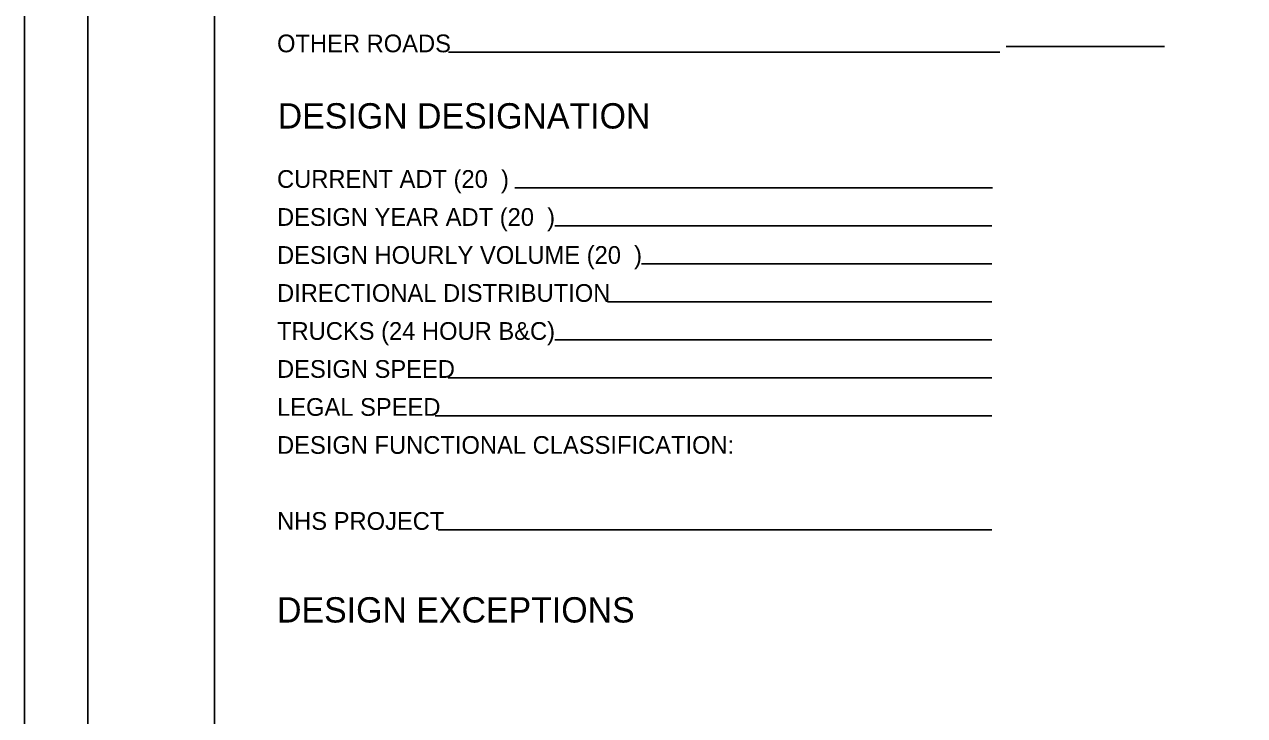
# Model space of a CAD drawing. Extents: x -15 to 405, y -40 to 87.
# Drawn here: x 52.16 to 61.79, y -34.65 to -29.19 of the extents above; entities that cross this region are included whole.
import ezdxf

# ---------------------------------------------------------------- set-up
doc = ezdxf.new("R2010")
doc.units = 0
for name, color, linetype in [('GM_X_Adjacent_County', 7, 'Continuous'), ('GM_X_County', 7, 'Continuous'), ('GM_X_Section', 7, 'Continuous'), ('GM_X_Township', 7, 'Continuous')]:
    doc.layers.add(name, color=color, linetype=linetype)

msp = doc.modelspace()

# ---------------------------------------------------------------- linework, layer by layer
at = {"layer": 'GM_X_County'}
for points in [[(52.6557, -18.7867), (53.6557, -18.7867), (53.6557, -39.7867), (52.6557, -39.7867)], [(53.6557, -18.7867), (85.6557, -18.7867), (85.6557, -39.7867), (53.6557, -39.7867)]]:
    msp.add_lwpolyline(points, close=True, dxfattribs=at)
at = {"layer": 'GM_X_Section'}
msp.add_lwpolyline([(52.1557, -40.2867), (86.1557, -40.2867), (86.1557, -18.2867), (52.1557, -18.2867)], close=True, dxfattribs=at)
at = {"layer": 'GM_X_Township'}
for p, q in [((61.1557, -29.3644), (59.9057, -29.3644)), ((59.8557, -29.41), (55.5028, -29.41)), ((59.7982, -30.4804), (56.0268, -30.4804)), ((59.7926, -30.7804), (56.3442, -30.7804)), ((59.7926, -31.0804), (57.0281, -31.0804)), ((59.7926, -31.3804), (56.7594, -31.3804)), ((59.7926, -31.6804), (56.3442, -31.6804)), ((59.7926, -31.9804), (55.5017, -31.9804)), ((59.7926, -32.2804), (55.3979, -32.2804)), ((59.7926, -33.1804), (55.4227, -33.1804))]:
    msp.add_line(p, q, dxfattribs=at)

# ---------------------------------------------------------------- texts
at = {"layer": 'GM_X_Adjacent_County'}
for s, height, p in [('OTHER ROADS', 0.14, (54.1502, -29.41)), ('CURRENT ADT (20  )', 0.14, (54.1502, -30.4804)), ('DESIGN YEAR ADT (20  )', 0.14, (54.1502, -30.7804)), ('DESIGN HOURLY VOLUME (20  )', 0.14, (54.1502, -31.0804)), ('DIRECTIONAL DISTRIBUTION', 0.14, (54.1502, -31.3804)), ('TRUCKS (24 HOUR B&C)', 0.14, (54.1502, -31.6804)), ('DESIGN SPEED', 0.14, (54.1502, -31.9804)), ('LEGAL SPEED', 0.14, (54.1502, -32.2804)), ('DESIGN FUNCTIONAL CLASSIFICATION:', 0.14, (54.1502, -32.5804)), ('NHS PROJECT', 0.14, (54.1502, -33.1804)), ('DESIGN EXCEPTIONS', 0.2, (54.1502, -33.9123))]:
    msp.add_text(s, height=height, dxfattribs=at).set_placement(p)
at = {"layer": 'GM_X_Township'}
msp.add_text('DESIGN DESIGNATION', height=0.2, dxfattribs=at).set_placement((54.1557, -30.012))

doc.saveas('drawing.dxf')
